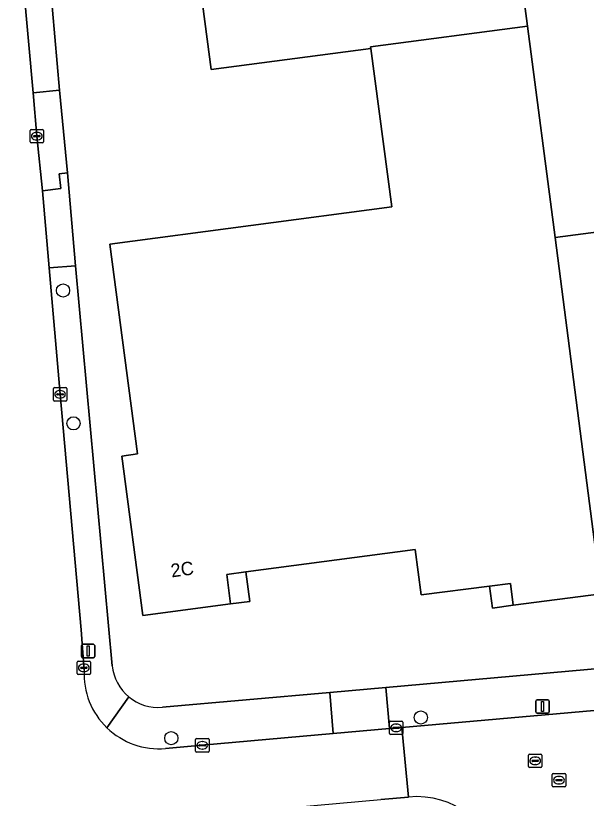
# Model space of a CAD drawing. Extents: x 160554 to 161248, y 385329 to 386506.
# Drawn here: x 161027.5 to 161069.9, y 385624.4 to 385682.6 of the extents above; entities that cross this region are included whole.
import ezdxf

# ---------------------------------------------------------------- set-up
doc = ezdxf.new("R2010")
doc.units = 0
for name, color, linetype in [('IMGEO_Boom', 7, 'Continuous'), ('IMGEO_Kolk', 7, 'Continuous'), ('IMGEO_Lichtmast', 7, 'Continuous'), ('IMGEO_Pand', 7, 'Continuous'), ('IMGEO_Pand_nummerreeks', 7, 'Continuous'), ('IMGEO_Parkeervlak_open', 7, 'Continuous'), ('IMGEO_Rijbaan_lokaal_gesloten', 7, 'Continuous'), ('IMGEO_Rijbaan_lokaal_open', 7, 'Continuous'), ('IMGEO_Rioolput', 7, 'Continuous'), ('IMGEO_Voetpad_open', 7, 'Continuous')]:
    doc.layers.add(name, color=color, linetype=linetype)

msp = doc.modelspace()

# ---------------------------------------------------------------- linework, layer by layer
at = {"layer": 'IMGEO_Boom'}
for centre in [(161031.048, 385662.191), (161031.826, 385652.309), (161057.628, 385630.438), (161039.089, 385628.901)]:
    msp.add_circle(centre, 0.489, dxfattribs=at)
at = {"layer": 'IMGEO_Kolk'}
for p, q in [((161028.596, 385673.238), (161028.596, 385674.09)), ((161028.671, 385674.164), (161029.523, 385674.164)), ((161029.597, 385674.09), (161029.597, 385673.238)), ((161028.855, 385673.658), (161028.855, 385673.67)), ((161029.293, 385673.621), (161028.895, 385673.621)), ((161028.898, 385673.707), (161029.296, 385673.707)), ((161029.084, 385673.944), (161029.109, 385673.944)), ((161029.339, 385673.67), (161029.339, 385673.658)), ((161029.523, 385673.164), (161028.671, 385673.164)), ((161029.107, 385673.384), (161029.082, 385673.384)), ((161030.327, 385654.044), (161030.327, 385654.896)), ((161030.402, 385654.97), (161031.254, 385654.97)), ((161031.328, 385654.896), (161031.328, 385654.044)), ((161030.586, 385654.464), (161030.586, 385654.476)), ((161031.024, 385654.427), (161030.626, 385654.427)), ((161030.629, 385654.513), (161031.027, 385654.513)), ((161030.815, 385654.75), (161030.84, 385654.75)), ((161031.07, 385654.476), (161031.07, 385654.464)), ((161031.254, 385653.97), (161030.402, 385653.97)), ((161030.838, 385654.19), (161030.813, 385654.19)), ((161032.094, 385633.705), (161032.094, 385634.557)), ((161032.169, 385634.631), (161033.021, 385634.631)), ((161033.095, 385634.557), (161033.095, 385633.705)), ((161032.353, 385634.125), (161032.353, 385634.137)), ((161032.791, 385634.088), (161032.393, 385634.088)), ((161032.396, 385634.174), (161032.794, 385634.174)), ((161032.582, 385634.411), (161032.607, 385634.411)), ((161032.837, 385634.137), (161032.837, 385634.125)), ((161033.021, 385633.631), (161032.169, 385633.631)), ((161032.605, 385633.851), (161032.58, 385633.851)), ((161055.302, 385629.247), (161055.302, 385630.099)), ((161055.377, 385630.173), (161056.229, 385630.173)), ((161055.79, 385629.953), (161055.815, 385629.953)), ((161056.303, 385630.099), (161056.303, 385629.247)), ((161055.561, 385629.667), (161055.561, 385629.679)), ((161055.999, 385629.63), (161055.601, 385629.63)), ((161055.604, 385629.716), (161056.002, 385629.716)), ((161055.813, 385629.393), (161055.788, 385629.393)), ((161056.045, 385629.679), (161056.045, 385629.667)), ((161040.894, 385627.945), (161040.894, 385628.797)), ((161040.969, 385628.871), (161041.821, 385628.871)), ((161041.895, 385628.797), (161041.895, 385627.945)), ((161056.229, 385629.173), (161055.377, 385629.173)), ((161041.153, 385628.365), (161041.153, 385628.377)), ((161041.591, 385628.328), (161041.193, 385628.328)), ((161041.196, 385628.414), (161041.594, 385628.414)), ((161041.382, 385628.651), (161041.407, 385628.651)), ((161041.637, 385628.377), (161041.637, 385628.365)), ((161041.821, 385627.871), (161040.969, 385627.871)), ((161041.405, 385628.091), (161041.38, 385628.091))]:
    msp.add_line(p, q, dxfattribs=at)
for points in [[(161028.596, 385673.238), (161028.596, 385674.09)], [(161028.671, 385674.164), (161029.523, 385674.164)], [(161029.597, 385674.09), (161029.597, 385673.238)], [(161029.523, 385673.164), (161028.671, 385673.164)], [(161030.327, 385654.044), (161030.327, 385654.896)], [(161030.402, 385654.97), (161031.254, 385654.97)], [(161031.328, 385654.896), (161031.328, 385654.044)], [(161031.254, 385653.97), (161030.402, 385653.97)], [(161032.094, 385633.705), (161032.094, 385634.557)], [(161032.169, 385634.631), (161033.021, 385634.631)], [(161033.095, 385634.557), (161033.095, 385633.705)], [(161033.021, 385633.631), (161032.169, 385633.631)], [(161055.302, 385629.247), (161055.302, 385630.099)], [(161055.377, 385630.173), (161056.229, 385630.173)], [(161056.303, 385630.099), (161056.303, 385629.247)], [(161040.894, 385627.945), (161040.894, 385628.797)], [(161040.969, 385628.871), (161041.821, 385628.871)], [(161041.895, 385628.797), (161041.895, 385627.945)], [(161056.229, 385629.173), (161055.377, 385629.173)], [(161041.821, 385627.871), (161040.969, 385627.871)]]:
    msp.add_lwpolyline(points, dxfattribs=at)
for centre, radius, start, end in [((161028.673, 385674.088), 0.0765, 91.55205, 178.44795), ((161028.673, 385674.088), 0.0765, 91.55205, 178.44795), ((161029.521, 385674.088), 0.0765, 1.55205, 88.44795), ((161029.521, 385674.088), 0.0765, 1.55205, 88.44795), ((161028.895, 385673.667), 0.0403, 85.87752, 175.75265), ((161028.892, 385673.657), 0.0366, 178.93798, 274.71019), ((161029.296, 385673.664), 0.043, 264.86636, 352.45326), ((161029.3, 385673.669), 0.0386, 1.73085, 96.63898), ((161028.673, 385673.24), 0.0765, 181.55205, 268.44795), ((161028.673, 385673.24), 0.0765, 181.55205, 268.44795), ((161029.521, 385673.24), 0.0765, 271.55205, 358.44795), ((161029.521, 385673.24), 0.0765, 271.55205, 358.44795), ((161030.404, 385654.894), 0.0765, 91.55205, 178.44795), ((161030.404, 385654.894), 0.0765, 91.55205, 178.44795), ((161031.252, 385654.894), 0.0765, 1.55205, 88.44795), ((161031.252, 385654.894), 0.0765, 1.55205, 88.44795), ((161030.626, 385654.473), 0.0403, 85.87752, 175.75265), ((161030.623, 385654.463), 0.0366, 178.93798, 274.71019), ((161031.027, 385654.47), 0.043, 264.86636, 352.45326), ((161031.031, 385654.475), 0.0386, 1.73085, 96.63898), ((161030.404, 385654.046), 0.0765, 181.55205, 268.44795), ((161030.404, 385654.046), 0.0765, 181.55205, 268.44795), ((161031.252, 385654.046), 0.0765, 271.55205, 358.44795), ((161031.252, 385654.046), 0.0765, 271.55205, 358.44795), ((161032.171, 385634.555), 0.0765, 91.55205, 178.44795), ((161032.171, 385634.555), 0.0765, 91.55205, 178.44795), ((161033.019, 385634.555), 0.0765, 1.55205, 88.44795), ((161033.019, 385634.555), 0.0765, 1.55205, 88.44795), ((161032.393, 385634.134), 0.0403, 85.87752, 175.75265), ((161032.39, 385634.124), 0.0366, 178.93798, 274.71019), ((161032.794, 385634.131), 0.043, 264.86636, 352.45326), ((161032.798, 385634.136), 0.0386, 1.73085, 96.63898), ((161032.171, 385633.707), 0.0765, 181.55205, 268.44795), ((161032.171, 385633.707), 0.0765, 181.55205, 268.44795), ((161033.019, 385633.707), 0.0765, 271.55205, 358.44795), ((161033.019, 385633.707), 0.0765, 271.55205, 358.44795), ((161055.379, 385630.097), 0.0765, 91.55205, 178.44795), ((161055.379, 385630.097), 0.0765, 91.55205, 178.44795), ((161056.227, 385630.097), 0.0765, 1.55205, 88.44795), ((161056.227, 385630.097), 0.0765, 1.55205, 88.44795), ((161055.601, 385629.676), 0.0403, 85.87752, 175.75265), ((161055.598, 385629.666), 0.0366, 178.93798, 274.71019), ((161056.002, 385629.673), 0.043, 264.86636, 352.45326), ((161056.006, 385629.678), 0.0386, 1.73085, 96.63898), ((161040.971, 385628.795), 0.0765, 91.55205, 178.44795), ((161040.971, 385628.795), 0.0765, 91.55205, 178.44795), ((161041.819, 385628.795), 0.0765, 1.55205, 88.44795), ((161041.819, 385628.795), 0.0765, 1.55205, 88.44795), ((161055.379, 385629.249), 0.0765, 181.55205, 268.44795), ((161055.379, 385629.249), 0.0765, 181.55205, 268.44795), ((161056.227, 385629.249), 0.0765, 271.55205, 358.44795), ((161056.227, 385629.249), 0.0765, 271.55205, 358.44795), ((161041.193, 385628.374), 0.0403, 85.87752, 175.75265), ((161041.19, 385628.364), 0.0366, 178.93798, 274.71019), ((161041.594, 385628.371), 0.043, 264.86636, 352.45326), ((161041.598, 385628.376), 0.0386, 1.73085, 96.63898), ((161040.971, 385627.947), 0.0765, 181.55205, 268.44795), ((161040.971, 385627.947), 0.0765, 181.55205, 268.44795), ((161041.819, 385627.947), 0.0765, 271.55205, 358.44795), ((161041.819, 385627.947), 0.0765, 271.55205, 358.44795)]:
    msp.add_arc(centre, radius, start, end, dxfattribs=at)
for centre, major_axis, ratio, start_param, end_param in [((161029.083, 385673.664), (-0.387, 0.002), 0.722429, 4.712389, 7.853982), ((161029.108, 385673.664), (-0.39, 0.002), 0.717154, 1.570796, 4.712389), ((161030.814, 385654.47), (-0.387, 0.002), 0.722429, 4.712389, 7.853982), ((161030.839, 385654.47), (-0.39, 0.002), 0.717154, 1.570796, 4.712389), ((161032.581, 385634.131), (-0.387, 0.002), 0.722429, 4.712389, 7.853982), ((161032.606, 385634.131), (-0.39, 0.002), 0.717154, 1.570796, 4.712389), ((161055.789, 385629.673), (-0.387, 0.002), 0.722429, 4.712389, 7.853982), ((161055.814, 385629.673), (-0.39, 0.002), 0.717154, 1.570796, 4.712389), ((161041.381, 385628.371), (-0.387, 0.002), 0.722429, 4.712389, 7.853982), ((161041.406, 385628.371), (-0.39, 0.002), 0.717154, 1.570796, 4.712389)]:
    msp.add_ellipse(centre, major_axis=major_axis, ratio=ratio, start_param=start_param, end_param=end_param, dxfattribs=at)
at = {"layer": 'IMGEO_Lichtmast'}
for p, q in [((161032.411, 385634.98), (161032.411, 385635.78)), ((161032.411, 385635.78), (161032.411, 385634.98)), ((161032.511, 385635.88), (161033.301, 385635.88)), ((161033.301, 385635.88), (161032.511, 385635.88)), ((161033.401, 385635.78), (161033.401, 385634.98)), ((161033.401, 385634.98), (161033.401, 385635.78)), ((161033.301, 385634.88), (161032.511, 385634.88)), ((161032.511, 385634.88), (161033.301, 385634.88)), ((161066.177, 385630.856), (161066.177, 385631.656)), ((161066.177, 385631.656), (161066.177, 385630.856)), ((161066.277, 385631.756), (161067.067, 385631.756)), ((161067.067, 385631.756), (161066.277, 385631.756)), ((161067.167, 385631.656), (161067.167, 385630.856)), ((161067.167, 385630.856), (161067.167, 385631.656)), ((161067.067, 385630.756), (161066.277, 385630.756)), ((161066.277, 385630.756), (161067.067, 385630.756))]:
    msp.add_line(p, q, dxfattribs=at)
for points in [[(161032.831, 385635.755), (161032.981, 385635.755), (161032.981, 385635.005), (161032.831, 385635.005), (161032.831, 385635.755)], [(161066.597, 385631.631), (161066.747, 385631.631), (161066.747, 385630.881), (161066.597, 385630.881), (161066.597, 385631.631)]]:
    msp.add_lwpolyline(points, dxfattribs=at)
for centre, start, end in [((161032.511, 385635.78), 90, 180), ((161032.511, 385635.78), 90, 180), ((161033.301, 385635.78), 0, 90), ((161033.301, 385635.78), 360, 90), ((161032.511, 385634.98), 180, 270), ((161032.511, 385634.98), 180, 270), ((161033.301, 385634.98), 270, 0), ((161033.301, 385634.98), 270, 0), ((161066.277, 385631.656), 90, 180), ((161066.277, 385631.656), 90, 180), ((161067.067, 385631.656), 0, 90), ((161067.067, 385631.656), 360, 90), ((161066.277, 385630.856), 180, 270), ((161066.277, 385630.856), 180, 270), ((161067.067, 385630.856), 270, 0), ((161067.067, 385630.856), 270, 0)]:
    msp.add_arc(centre, 0.1, start, end, dxfattribs=at)
at = {"layer": 'IMGEO_Pand'}
for points in [[(161090.181, 385715.223), (161067.611, 385712.273), (161061.683, 385711.481), (161065.556, 385681.832), (161067.607, 385666.129), (161088.246, 385668.829)], [(161041.277, 385684.473), (161042.065, 385678.62), (161053.913, 385680.181), (161053.896, 385680.309), (161065.556, 385681.832), (161061.683, 385711.481)]]:
    msp.add_lwpolyline(points, dxfattribs=at)
msp.add_lwpolyline([(161053.913, 385680.181), (161055.47, 385668.413), (161034.512, 385665.639), (161036.574, 385650.054), (161035.404, 385649.879), (161036.971, 385638.016), (161043.493, 385638.901), (161043.209, 385641.071), (161044.638, 385641.262), (161057.206, 385642.938), (161057.656, 385639.553), (161062.739, 385640.205), (161064.291, 385640.404), (161064.493, 385638.784), (161071.037, 385639.623), (161067.607, 385666.129), (161065.556, 385681.832), (161053.896, 385680.309)], close=True, dxfattribs=at)
at = {"layer": 'IMGEO_Parkeervlak_open'}
for points in [[(161030.079, 385685.05), (161030.777, 385677.089), (161031.367, 385670.943), (161031.967, 385664.027), (161034.708, 385634.284)], [(161053.913, 385680.181), (161042.065, 385678.62), (161041.277, 385684.473)], [(161088.246, 385668.829), (161067.607, 385666.129), (161071.037, 385639.623), (161064.493, 385638.784), (161062.968, 385638.579), (161062.739, 385640.205), (161057.656, 385639.553), (161057.206, 385642.938), (161044.638, 385641.262), (161044.921, 385639.062), (161043.493, 385638.901), (161036.971, 385638.016), (161035.404, 385649.879), (161036.574, 385650.054), (161034.512, 385665.639), (161055.47, 385668.413), (161053.913, 385680.181)], [(161038.427, 385631.198), (161050.862, 385632.307), (161055.034, 385632.68), (161109.428, 385637.533)]]:
    msp.add_lwpolyline(points, dxfattribs=at)
for points in [[(161044.921, 385639.062), (161044.638, 385641.262), (161043.209, 385641.071), (161043.493, 385638.901)], [(161064.493, 385638.784), (161064.291, 385640.404), (161062.739, 385640.205), (161062.968, 385638.579)]]:
    msp.add_lwpolyline(points, close=True, dxfattribs=at)
for centre, radius, start, end in [((161038.108, 385634.596), 3.414, 185.24013, 230.29939), ((161038.104, 385634.59), 3.407, 230.2831, 275.43737)]:
    msp.add_arc(centre, radius, start, end, dxfattribs=at)
at = {"layer": 'IMGEO_Rijbaan_lokaal_gesloten'}
for points in [[(161032.618, 385633.959), (161032.488, 385635.606), (161032.382, 385636.945), (161030.823, 385654.47), (161030.005, 385663.877), (161029.513, 385669.595), (161029.091, 385673.664), (161028.82, 385676.895), (161028.117, 385684.868), (161027.331, 385693.51), (161026.887, 385699.007), (161026.335, 385706.665)], [(161020.456, 385626.437), (161019.102, 385626.338), (161000.539, 385624.784), (161001.1, 385619.532), (161002.44, 385619.621), (161018.916, 385621.135), (161019.604, 385621.189), (161023.219, 385621.545), (161023.927, 385621.579), (161054.67, 385624.336), (161056.723, 385624.518), (161056.224, 385629.703), (161055.294, 385629.619), (161051.11, 385629.243), (161041.395, 385628.37), (161038.658, 385628.139)]]:
    msp.add_lwpolyline(points, dxfattribs=at)
for centre, radius, start, end in [((161038.164, 385633.672), 5.554, 177.04185, 226.08087), ((161038.169, 385633.678), 5.561, 226.09064, 275.04998)]:
    msp.add_arc(centre, radius, start, end, dxfattribs=at)
at = {"layer": 'IMGEO_Rijbaan_lokaal_open'}
msp.add_lwpolyline([(161076.316, 385626.277), (161075.852, 385631.439), (161056.224, 385629.703), (161056.723, 385624.518)], dxfattribs=at)
msp.add_arc((161057.377, 385618.441), 6.112, 7.14416, 96.14403, dxfattribs=at)
at = {"layer": 'IMGEO_Rioolput'}
for p, q in [((161065.633, 385626.792), (161065.633, 385627.644)), ((161065.708, 385627.718), (161066.56, 385627.718)), ((161066.634, 385627.644), (161066.634, 385626.792)), ((161065.892, 385627.212), (161065.892, 385627.224)), ((161066.33, 385627.175), (161065.932, 385627.175)), ((161065.935, 385627.261), (161066.333, 385627.261)), ((161066.121, 385627.498), (161066.146, 385627.498)), ((161066.376, 385627.224), (161066.376, 385627.212)), ((161066.56, 385626.718), (161065.708, 385626.718)), ((161066.144, 385626.938), (161066.119, 385626.938)), ((161067.401, 385625.35), (161067.401, 385626.202)), ((161067.476, 385626.276), (161068.328, 385626.276)), ((161067.703, 385625.819), (161068.101, 385625.819)), ((161067.889, 385626.056), (161067.914, 385626.056)), ((161068.402, 385626.202), (161068.402, 385625.35)), ((161068.328, 385625.276), (161067.476, 385625.276)), ((161067.66, 385625.77), (161067.66, 385625.782)), ((161068.098, 385625.733), (161067.7, 385625.733)), ((161067.912, 385625.496), (161067.887, 385625.496)), ((161068.144, 385625.782), (161068.144, 385625.77))]:
    msp.add_line(p, q, dxfattribs=at)
for points in [[(161065.633, 385626.792), (161065.633, 385627.644)], [(161065.708, 385627.718), (161066.56, 385627.718)], [(161066.634, 385627.644), (161066.634, 385626.792)], [(161066.56, 385626.718), (161065.708, 385626.718)], [(161067.401, 385625.35), (161067.401, 385626.202)], [(161067.476, 385626.276), (161068.328, 385626.276)], [(161068.402, 385626.202), (161068.402, 385625.35)], [(161068.328, 385625.276), (161067.476, 385625.276)]]:
    msp.add_lwpolyline(points, dxfattribs=at)
for centre, radius, start, end in [((161065.71, 385627.642), 0.0765, 91.55205, 178.44795), ((161065.71, 385627.642), 0.0765, 91.55205, 178.44795), ((161066.558, 385627.642), 0.0765, 1.55205, 88.44795), ((161066.558, 385627.642), 0.0765, 1.55205, 88.44795), ((161065.932, 385627.221), 0.0403, 85.87752, 175.75265), ((161065.929, 385627.211), 0.0366, 178.93798, 274.71019), ((161066.333, 385627.218), 0.043, 264.86636, 352.45326), ((161066.337, 385627.223), 0.0386, 1.73085, 96.63898), ((161065.71, 385626.794), 0.0765, 181.55205, 268.44795), ((161065.71, 385626.794), 0.0765, 181.55205, 268.44795), ((161066.558, 385626.794), 0.0765, 271.55205, 358.44795), ((161066.558, 385626.794), 0.0765, 271.55205, 358.44795), ((161067.478, 385626.2), 0.0765, 91.55205, 178.44795), ((161067.478, 385626.2), 0.0765, 91.55205, 178.44795), ((161067.7, 385625.779), 0.0403, 85.87752, 175.75265), ((161068.105, 385625.781), 0.0386, 1.73085, 96.63898), ((161068.326, 385626.2), 0.0765, 1.55205, 88.44795), ((161068.326, 385626.2), 0.0765, 1.55205, 88.44795), ((161067.478, 385625.352), 0.0765, 181.55205, 268.44795), ((161067.478, 385625.352), 0.0765, 181.55205, 268.44795), ((161067.697, 385625.769), 0.0366, 178.93798, 274.71019), ((161068.101, 385625.776), 0.043, 264.86636, 352.45326), ((161068.326, 385625.352), 0.0765, 271.55205, 358.44795), ((161068.326, 385625.352), 0.0765, 271.55205, 358.44795)]:
    msp.add_arc(centre, radius, start, end, dxfattribs=at)
for centre, major_axis, ratio, start_param, end_param in [((161066.12, 385627.218), (-0.387, 0.002), 0.722429, 4.712389, 7.853982), ((161066.145, 385627.218), (-0.39, 0.002), 0.717154, 1.570796, 4.712389), ((161067.888, 385625.776), (-0.387, 0.002), 0.722429, 4.712389, 7.853982), ((161067.913, 385625.776), (-0.39, 0.002), 0.717154, 1.570796, 4.712389)]:
    msp.add_ellipse(centre, major_axis=major_axis, ratio=ratio, start_param=start_param, end_param=end_param, dxfattribs=at)
at = {"layer": 'IMGEO_Voetpad_open'}
for points in [[(161028.82, 385676.895), (161030.777, 385677.089), (161030.079, 385685.05), (161028.117, 385684.868)], [(161029.513, 385669.595), (161030.894, 385669.769), (161030.761, 385670.873), (161031.367, 385670.943), (161030.777, 385677.089), (161028.82, 385676.895), (161029.091, 385673.664)], [(161030.005, 385663.877), (161031.967, 385664.027), (161031.367, 385670.943), (161030.761, 385670.873), (161030.894, 385669.769), (161029.513, 385669.595)], [(161113.833, 385641.697), (161113.554, 385638.574), (161109.428, 385637.533), (161055.034, 385632.68), (161055.294, 385629.619), (161056.224, 385629.703), (161075.852, 385631.439), (161095.811, 385633.223), (161102.409, 385633.794), (161111.237, 385634.506), (161115.047, 385634.843)], [(161051.11, 385629.243), (161055.294, 385629.619), (161055.034, 385632.68), (161050.862, 385632.307)]]:
    msp.add_lwpolyline(points, close=True, dxfattribs=at)
for points in [[(161031.967, 385664.027), (161030.005, 385663.877), (161030.823, 385654.47), (161032.382, 385636.945), (161032.488, 385635.606), (161032.618, 385633.959)], [(161034.708, 385634.284), (161031.967, 385664.027)], [(161050.862, 385632.307), (161038.427, 385631.198)], [(161038.658, 385628.139), (161041.395, 385628.37), (161051.11, 385629.243), (161050.862, 385632.307)], [(161035.927, 385631.969), (161034.312, 385629.672)], [(161034.312, 385629.672), (161035.927, 385631.969)], [(161056.723, 385624.518), (161054.67, 385624.336)]]:
    msp.add_lwpolyline(points, dxfattribs=at)
for centre, radius, start, end in [((161038.164, 385633.672), 5.554, 177.04185, 226.08087), ((161038.108, 385634.596), 3.414, 185.24013, 230.29939), ((161038.104, 385634.59), 3.407, 230.2831, 275.43737), ((161038.169, 385633.678), 5.561, 226.09064, 275.04998), ((161057.377, 385618.441), 6.112, 7.14416, 96.14403)]:
    msp.add_arc(centre, radius, start, end, dxfattribs=at)

# ---------------------------------------------------------------- texts
at = {"layer": 'IMGEO_Pand_nummerreeks'}
msp.add_text('2C', height=1, rotation=7.72753, dxfattribs=at).set_placement((161039.121, 385640.851))

doc.saveas('drawing.dxf')
